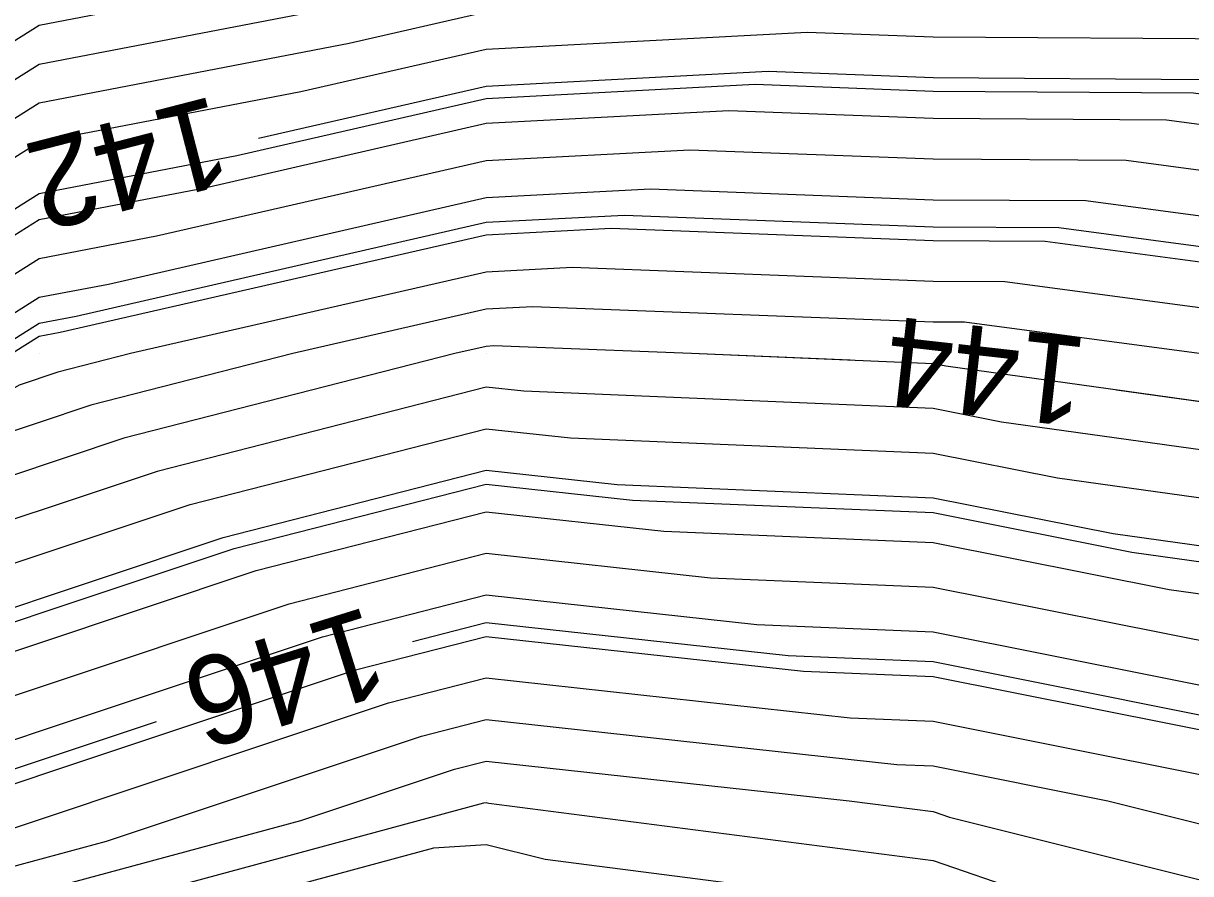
# Model space of a CAD drawing. Extents: x 2354170 to 2357230, y 866100 to 868290.
# Drawn here: x 2355839.63 to 2355865.74, y 867188.38 to 867207.4 of the extents above; entities that cross this region are included whole.
import ezdxf

# ---------------------------------------------------------------- set-up
doc = ezdxf.new("R2010")
doc.units = 0
for name, color, linetype in [('Default', 7, 'Continuous'), ('DTM Contours Major', 7, 'Continuous'), ('DTM Contours Minor', 7, 'Continuous'), ('DTM Contours Minor Text', 7, 'Continuous'), ('Exist DTM QL2 LIDAR Elevation Point', 7, 'Continuous')]:
    doc.layers.add(name, color=color, linetype=linetype)

msp = doc.modelspace()

# ---------------------------------------------------------------- linework, layer by layer
at = {"layer": 'Default'}
for points in [[(2355909.526, 867204.905), (2355900.68, 867205.047), (2355897.33, 867206.125), (2355889.194, 867208.079), (2355885.396, 867209.081), (2355879.442, 867209.2), (2355870.304, 867209.69), (2355869.982, 867209.72), (2355869.723, 867209.754), (2355859.981, 867209.819), (2355859.794, 867209.826), (2355849.981, 867209.307), (2355849.066, 867209.098), (2355839.981, 867207.349), (2355828.826, 867200.331), (2355827.162, 867199.378), (2355823.88, 867196.004), (2355814.357, 867186.685), (2355811.532, 867181.118), (2355802.272, 867164.717), (2355790.89, 867138.782)], [(2355851.992, 867208.583), (2355849.981, 867208.477), (2355847.989, 867208.021), (2355839.981, 867206.48), (2355830.148, 867200.293), (2355827.454, 867198.75), (2355822.141, 867193.289), (2355814.822, 867186.127), (2355812.651, 867181.848), (2355802.809, 867164.416), (2355791.814, 867139.365), (2355790.471, 867136.647)], [(2355907.873, 867202.327), (2355900.559, 867202.444), (2355895.041, 867204.221), (2355889.439, 867205.566), (2355884.133, 867206.966), (2355879.568, 867207.057), (2355872.562, 867207.433), (2355869.982, 867207.671), (2355867.914, 867207.946), (2355859.981, 867207.998), (2355858.041, 867208.072), (2355849.981, 867207.646), (2355846.912, 867206.944), (2355839.981, 867205.61), (2355831.47, 867200.256), (2355827.746, 867198.123), (2355820.403, 867190.575), (2355815.287, 867185.569), (2355813.77, 867182.578), (2355803.347, 867164.116), (2355792.739, 867139.947)], [(2355907.047, 867201.038), (2355900.498, 867201.143), (2355893.896, 867203.269), (2355889.562, 867204.31), (2355883.501, 867205.908), (2355879.631, 867205.986), (2355873.69, 867206.304), (2355869.982, 867206.646), (2355867.01, 867207.042), (2355859.981, 867207.088), (2355857.164, 867207.196), (2355849.981, 867206.816), (2355845.836, 867205.868), (2355839.981, 867204.741), (2355832.792, 867200.218), (2355828.039, 867197.496), (2355818.664, 867187.86), (2355815.753, 867185.01), (2355814.889, 867183.308), (2355803.884, 867163.815), (2355793.663, 867140.529)], [(2355943.257, 867193.173), (2355939.982, 867193.913), (2355935.671, 867194.324), (2355929.982, 867195.661), (2355923.445, 867196.55), (2355919.982, 867197.406), (2355917.979, 867198.01), (2355909.947, 867198.573), (2355906.221, 867199.749), (2355900.438, 867199.841), (2355892.751, 867202.317), (2355889.685, 867203.053), (2355882.87, 867204.851), (2355879.694, 867204.914), (2355874.819, 867205.176), (2355869.982, 867205.621), (2355866.106, 867206.138), (2355859.981, 867206.178), (2355856.287, 867206.319), (2355849.981, 867205.985), (2355844.884, 867204.82)], [(2355905.395, 867198.459), (2355900.378, 867198.54), (2355891.607, 867201.364), (2355889.808, 867201.796), (2355882.239, 867203.793), (2355879.757, 867203.843), (2355875.947, 867204.047), (2355869.982, 867204.597), (2355865.202, 867205.233), (2355859.981, 867205.268), (2355855.41, 867205.442), (2355849.981, 867205.155), (2355843.683, 867203.714), (2355839.981, 867203.002), (2355835.436, 867200.142), (2355828.623, 867196.241), (2355817.168, 867184.466), (2355816.662, 867184.009), (2355816.413, 867183.504), (2355804.958, 867163.214), (2355795.512, 867141.694)], [(2355904.569, 867197.17), (2355900.317, 867197.238), (2355890.462, 867200.412), (2355889.93, 867200.54), (2355881.607, 867202.736), (2355879.819, 867202.771), (2355877.076, 867202.919), (2355869.982, 867203.572), (2355864.298, 867204.329), (2355859.981, 867204.358), (2355854.534, 867204.565), (2355849.981, 867204.325), (2355842.606, 867202.638), (2355839.981, 867202.132), (2355836.758, 867200.105), (2355828.915, 867195.614), (2355818.348, 867184.751), (2355817.097, 867183.619), (2355816.48, 867182.371), (2355805.495, 867162.913), (2355796.437, 867142.276)], [(2355903.743, 867195.881), (2355900.257, 867195.937), (2355891.113, 867198.882), (2355889.982, 867199.203), (2355887.288, 867200.013), (2355880.976, 867201.678), (2355879.882, 867201.7), (2355878.205, 867201.79), (2355869.982, 867202.547), (2355863.393, 867203.425), (2355859.981, 867203.447), (2355853.657, 867203.689), (2355849.981, 867203.494), (2355841.529, 867201.561), (2355839.981, 867201.263), (2355838.08, 867200.067), (2355829.207, 867194.986), (2355819.527, 867185.036), (2355817.532, 867183.23), (2355816.547, 867181.238), (2355806.032, 867162.613), (2355797.361, 867142.858)], [(2355915.688, 867191.153), (2355912.18, 867192.211), (2355909.972, 867192.366), (2355902.917, 867194.592), (2355900.196, 867194.636), (2355893.061, 867196.934), (2355889.982, 867197.809), (2355882.648, 867200.013), (2355880.344, 867200.621), (2355879.945, 867200.628), (2355879.333, 867200.661), (2355869.982, 867201.523), (2355862.489, 867202.521), (2355859.981, 867202.537), (2355852.78, 867202.812), (2355849.981, 867202.664), (2355840.453, 867200.484), (2355839.981, 867200.394), (2355839.402, 867200.029), (2355829.5, 867194.359), (2355822.222, 867186.878)], [(2355902.09, 867193.303), (2355900.136, 867193.334), (2355895.009, 867194.985), (2355889.982, 867196.415), (2355880.83, 867199.165), (2355879.982, 867199.465), (2355875.248, 867200.013), (2355869.982, 867200.498), (2355861.585, 867201.616), (2355859.981, 867201.627), (2355851.904, 867201.935), (2355849.981, 867201.834), (2355842.022, 867200.013), (2355840.397, 867199.597), (2355839.531, 867199.308), (2355829.792, 867193.731), (2355821.887, 867185.606), (2355818.401, 867182.452), (2355816.681, 867178.972), (2355807.106, 867162.012), (2355799.211, 867144.023)], [(2355907.606, 867190.013), (2355901.264, 867192.014), (2355900.076, 867192.033), (2355896.958, 867193.037), (2355889.982, 867195.02), (2355882.823, 867197.171), (2355879.982, 867198.176), (2355870.749, 867199.245), (2355869.982, 867199.447), (2355865.93, 867200.013), (2355860.681, 867200.712), (2355859.981, 867200.717), (2355851.027, 867201.059), (2355849.981, 867201.003), (2355845.652, 867200.013), (2355841.137, 867198.857), (2355838.729, 867198.055), (2355830.084, 867193.104), (2355823.067, 867185.891), (2355818.836, 867182.062), (2355816.748, 867177.839), (2355807.643, 867161.711), (2355800.135, 867144.605)], [(2355931.378, 867180.781), (2355929.982, 867181.254), (2355928.302, 867181.693), (2355919.982, 867184.334), (2355915.987, 867186.018), (2355909.982, 867187.587), (2355902.694, 867190.013), (2355900.438, 867190.725), (2355900.015, 867190.731), (2355898.906, 867191.089), (2355889.982, 867193.626), (2355884.816, 867195.178), (2355879.982, 867196.887), (2355872.207, 867197.788), (2355869.982, 867198.373), (2355860.264, 867199.73), (2355859.981, 867199.786), (2355854.577, 867200.013), (2355850.15, 867200.182), (2355849.981, 867200.173), (2355849.282, 867200.013), (2355841.877, 867198.117), (2355837.928, 867196.801), (2355835.043, 867195.149)], [(2355909.982, 867185.953), (2355901.079, 867188.916), (2355899.982, 867189.319), (2355897.786, 867190.013), (2355889.982, 867192.232), (2355886.81, 867193.185), (2355879.982, 867195.599), (2355873.664, 867196.33), (2355869.982, 867197.299), (2355861.513, 867198.482), (2355859.981, 867198.787), (2355850.823, 867199.171), (2355849.981, 867199.263), (2355842.617, 867197.377), (2355837.127, 867195.548), (2355830.668, 867191.849), (2355825.426, 867186.461), (2355819.705, 867181.284), (2355816.882, 867175.573), (2355808.717, 867161.11), (2355801.984, 867145.769), (2355795.687, 867133.026)], [(2355796.209, 867132.794), (2355802.909, 867146.352), (2355809.254, 867160.809), (2355816.95, 867174.44), (2355820.14, 867180.895), (2355826.606, 867186.746), (2355830.961, 867191.222), (2355836.326, 867194.294), (2355843.356, 867196.638), (2355849.981, 867198.333), (2355851.867, 867198.128), (2355859.981, 867197.788), (2355862.761, 867197.233), (2355869.982, 867196.225), (2355875.121, 867194.873), (2355879.982, 867194.31), (2355888.803, 867191.191), (2355889.982, 867190.837), (2355892.882, 867190.013), (2355899.982, 867187.77), (2355903.529, 867186.465)], [(2355813.257, 867166.648), (2355817.017, 867173.307), (2355820.575, 867180.505), (2355827.786, 867187.031), (2355831.253, 867190.595), (2355835.524, 867193.04), (2355844.096, 867195.898), (2355849.981, 867197.404), (2355852.91, 867197.085), (2355859.981, 867196.788), (2355864.009, 867195.985), (2355869.982, 867195.151), (2355876.579, 867193.416), (2355879.982, 867193.022), (2355888.492, 867190.013), (2355889.569, 867189.6), (2355889.982, 867189.437), (2355890.907, 867189.087), (2355898.127, 867186.806)], [(2355797.254, 867132.331), (2355804.758, 867147.516), (2355810.328, 867160.208), (2355817.084, 867172.174), (2355821.01, 867180.116), (2355828.965, 867187.316), (2355831.545, 867189.967), (2355834.723, 867191.787), (2355844.836, 867195.158), (2355849.981, 867196.475), (2355853.953, 867196.041), (2355859.981, 867195.789), (2355865.258, 867194.736), (2355869.982, 867194.077), (2355878.036, 867191.958), (2355879.982, 867191.733), (2355884.847, 867190.013), (2355888.559, 867188.59), (2355889.982, 867188.028), (2355893.172, 867186.822), (2355899.982, 867184.671), (2355908.43, 867181.565)], [(2355797.776, 867132.1), (2355805.682, 867148.099), (2355810.865, 867159.907), (2355817.151, 867171.041), (2355821.444, 867179.727), (2355830.145, 867187.601), (2355831.837, 867189.34), (2355833.922, 867190.533), (2355845.576, 867194.418), (2355849.981, 867195.546), (2355854.996, 867194.998), (2355859.981, 867194.789), (2355866.506, 867193.488), (2355869.982, 867193.003), (2355879.493, 867190.501), (2355879.982, 867190.444), (2355881.202, 867190.013), (2355887.549, 867187.58), (2355889.982, 867186.618), (2355895.438, 867184.557), (2355899.982, 867183.121), (2355908.437, 867180.013)], [(2355798.299, 867131.868), (2355806.607, 867148.681), (2355811.402, 867159.607), (2355817.218, 867169.908), (2355821.879, 867179.338), (2355831.325, 867187.886), (2355832.129, 867188.712), (2355833.12, 867189.28), (2355846.316, 867193.678), (2355849.981, 867194.617), (2355856.039, 867193.955), (2355859.981, 867193.79), (2355867.755, 867192.24), (2355869.982, 867191.929), (2355877.266, 867190.013), (2355879.982, 867189.084), (2355886.539, 867186.57), (2355889.982, 867185.209), (2355897.703, 867182.292), (2355899.982, 867181.572), (2355904.223, 867180.013)], [(2355802.285, 867138.646), (2355807.531, 867149.263), (2355811.939, 867159.306), (2355817.285, 867168.775), (2355822.314, 867178.948), (2355832.354, 867188.034), (2355832.38, 867188.048), (2355832.418, 867188.084), (2355832.801, 867188.187), (2355847.056, 867192.938), (2355849.981, 867193.687), (2355857.082, 867192.912), (2355859.981, 867192.791), (2355869.003, 867190.991), (2355869.982, 867190.855), (2355872.564, 867190.175)], [(2355799.344, 867131.405), (2355808.456, 867149.845), (2355812.476, 867159.006), (2355817.352, 867167.642), (2355822.749, 867178.559), (2355831.93, 867186.868), (2355832.227, 867187.032), (2355832.671, 867187.44), (2355837.146, 867188.649), (2355847.795, 867192.199), (2355849.981, 867192.758), (2355858.125, 867191.869), (2355859.981, 867191.791), (2355868.898, 867190.013), (2355869.982, 867189.742), (2355870.441, 867189.554), (2355879.982, 867186.289), (2355884.519, 867184.55), (2355889.982, 867182.39), (2355896.275, 867180.013), (2355899.982, 867178.394), (2355902.801, 867177.193)], [(2355799.866, 867131.173), (2355809.381, 867150.428), (2355813.014, 867158.705), (2355817.419, 867166.509), (2355823.183, 867178.17), (2355831.506, 867185.701), (2355832.073, 867186.015), (2355832.924, 867186.797), (2355841.49, 867189.11), (2355848.535, 867191.459), (2355849.981, 867191.829), (2355859.168, 867190.826), (2355859.981, 867190.792), (2355863.887, 867190.013), (2355869.982, 867188.491), (2355872.564, 867187.43), (2355879.982, 867184.892), (2355883.509, 867183.54), (2355889.982, 867180.981), (2355892.545, 867180.013), (2355899.982, 867176.765), (2355905.638, 867174.356)], [(2355808.42, 867147.195), (2355810.305, 867151.01), (2355813.551, 867158.404), (2355817.487, 867165.376), (2355823.618, 867177.781), (2355831.081, 867184.534), (2355831.92, 867184.998), (2355833.178, 867186.154), (2355845.835, 867189.572), (2355849.275, 867190.719), (2355849.981, 867190.9), (2355858.104, 867190.013), (2355859.981, 867189.771), (2355860.349, 867189.645), (2355869.982, 867187.24), (2355874.688, 867185.306), (2355879.982, 867183.495), (2355882.499, 867182.53), (2355884.237, 867181.843)], [(2355799.312, 867127.421), (2355800.911, 867130.71), (2355811.23, 867151.592), (2355814.088, 867158.104), (2355817.554, 867164.243), (2355824.053, 867177.391), (2355830.657, 867183.367), (2355831.767, 867183.982), (2355833.431, 867185.51), (2355849.93, 867189.967), (2355849.981, 867189.97), (2355850.039, 867189.955), (2355859.981, 867188.674), (2355862.017, 867187.977), (2355869.982, 867185.989), (2355876.812, 867183.182), (2355879.982, 867182.098), (2355881.489, 867181.52), (2355885.302, 867180.013), (2355889.982, 867178.135), (2355893.779, 867176.216), (2355899.982, 867173.506), (2355908.188, 867170.013)], [(2355904.361, 867170.013), (2355899.982, 867171.877), (2355896.671, 867173.323), (2355889.982, 867176.704), (2355881.737, 867180.013), (2355880.479, 867180.51), (2355879.982, 867180.701), (2355878.936, 867181.058), (2355869.982, 867184.737), (2355863.685, 867186.31), (2355859.981, 867187.577), (2355851.298, 867188.696), (2355849.981, 867189.028), (2355848.804, 867188.951), (2355833.684, 867184.867), (2355831.613, 867182.965), (2355830.232, 867182.201), (2355824.488, 867177.002), (2355817.621, 867163.11), (2355814.625, 867157.803), (2355812.154, 867152.174), (2355801.433, 867130.479), (2355800.065, 867127.664)]]:
    msp.add_lwpolyline(points, dxfattribs=at)
at = {"layer": 'DTM Contours Major'}
msp.add_lwpolyline([(2355816.777, 867172.466), (2355817.039, 867172.929), (2355820.72, 867180.376), (2355828.179, 867187.126), (2355831.35, 867190.385), (2355835.257, 867192.623), (2355844.343, 867195.651), (2355849.981, 867197.095), (2355853.257, 867196.737), (2355859.981, 867196.455), (2355864.426, 867195.569), (2355869.982, 867194.793), (2355877.065, 867192.93), (2355879.982, 867192.592), (2355887.277, 867190.013), (2355889.232, 867189.263), (2355889.982, 867188.967), (2355891.662, 867188.332), (2355899.982, 867185.704), (2355904.738, 867183.955)], dxfattribs=at)
at = {"layer": 'DTM Contours Minor'}
for points in [[(2355911.313, 867203.131), (2355909.928, 867203.228), (2355908.7, 867203.616), (2355900.619, 867203.745), (2355896.186, 867205.173), (2355889.317, 867206.823), (2355884.764, 867208.024), (2355879.505, 867208.129), (2355871.433, 867208.562), (2355869.982, 867208.695), (2355868.819, 867208.85), (2355859.981, 867208.908), (2355858.917, 867208.949), (2355849.981, 867208.477), (2355847.989, 867208.021), (2355839.981, 867206.48), (2355830.148, 867200.293), (2355827.454, 867198.75), (2355822.141, 867193.289), (2355814.822, 867186.127), (2355812.651, 867181.848), (2355802.809, 867164.416), (2355791.814, 867139.365)], [(2355905.946, 867199.319), (2355900.418, 867199.407), (2355892.37, 867201.999), (2355889.726, 867202.634), (2355882.66, 867204.498), (2355879.715, 867204.557), (2355875.195, 867204.8), (2355869.982, 867205.28), (2355865.805, 867205.836), (2355859.981, 867205.874), (2355855.995, 867206.027), (2355849.981, 867205.709), (2355844.4, 867204.432), (2355839.981, 867203.582), (2355834.555, 867200.168), (2355828.428, 867196.659), (2355816.381, 867184.276), (2355816.372, 867184.268), (2355816.368, 867184.259), (2355804.6, 867163.414), (2355795.422, 867142.505)], [(2355903.192, 867195.022), (2355900.217, 867195.069), (2355892.412, 867197.583), (2355889.982, 867198.274), (2355884.194, 867200.013), (2355880.555, 867200.973), (2355879.924, 867200.986), (2355878.957, 867201.038), (2355869.982, 867201.864), (2355862.791, 867202.822), (2355859.981, 867202.841), (2355853.073, 867203.104), (2355849.981, 867202.941), (2355840.811, 867200.843), (2355839.981, 867200.683), (2355838.962, 867200.042), (2355829.402, 867194.568), (2355820.314, 867185.226), (2355817.821, 867182.971), (2355816.592, 867180.483), (2355806.39, 867162.412), (2355797.978, 867143.246)], [(2355858.127, 867199.864), (2355854.577, 867200.013), (2355850.15, 867200.182), (2355849.981, 867200.173), (2355849.282, 867200.013), (2355841.877, 867198.117), (2355837.928, 867196.801), (2355830.376, 867192.477), (2355824.246, 867186.176), (2355819.271, 867181.673), (2355816.815, 867176.706), (2355808.18, 867161.41), (2355801.06, 867145.187), (2355795.164, 867133.257)], [(2355959.983, 867171.724), (2355953.831, 867173.861), (2355949.982, 867174.49), (2355945.988, 867176.018), (2355939.982, 867177.795), (2355933.648, 867180.013), (2355929.982, 867181.254), (2355928.302, 867181.693), (2355919.982, 867184.334), (2355915.987, 867186.018), (2355909.982, 867187.587), (2355902.694, 867190.013), (2355900.438, 867190.725), (2355900.015, 867190.731), (2355898.906, 867191.089), (2355889.982, 867193.626), (2355884.816, 867195.178), (2355879.982, 867196.887), (2355872.207, 867197.788), (2355869.982, 867198.373), (2355864.083, 867199.197)], [(2355848.33, 867193.575), (2355849.981, 867193.997), (2355856.734, 867193.26), (2355859.981, 867193.124), (2355868.587, 867191.407), (2355869.982, 867191.213), (2355874.543, 867190.013), (2355879.982, 867188.152), (2355885.866, 867185.897), (2355889.982, 867184.27), (2355899.213, 867180.782), (2355899.982, 867180.539), (2355901.413, 867180.013), (2355909.982, 867176.565)], [(2355798.647, 867131.714), (2355807.223, 867149.069), (2355811.76, 867159.406), (2355817.263, 867169.153), (2355822.169, 867179.078), (2355832.111, 867188.076), (2355832.324, 867188.294), (2355832.586, 867188.444), (2355842.607, 867191.784)], [(2355800.446, 867131.058), (2355810.305, 867151.01), (2355813.551, 867158.404), (2355817.487, 867165.376), (2355823.618, 867177.781), (2355831.081, 867184.534), (2355831.92, 867184.998), (2355833.178, 867186.154), (2355845.835, 867189.572), (2355849.275, 867190.719), (2355849.981, 867190.9), (2355858.104, 867190.013), (2355859.981, 867189.771), (2355860.349, 867189.645), (2355869.982, 867187.24), (2355874.688, 867185.306), (2355879.982, 867183.495), (2355882.499, 867182.53), (2355888.867, 867180.013), (2355889.982, 867179.565), (2355890.886, 867179.108), (2355899.982, 867175.135), (2355908.475, 867171.519)]]:
    msp.add_lwpolyline(points, dxfattribs=at)
at = {"layer": 'Exist DTM QL2 LIDAR Elevation Point'}
for p, q in [((2355839.981, 867200.013), (2355839.981, 867200.013)), ((2355849.981, 867200.013), (2355849.981, 867200.013)), ((2355859.981, 867200.013), (2355859.981, 867200.013)), ((2355849.981, 867190.013), (2355849.981, 867190.013)), ((2355859.981, 867190.013), (2355859.981, 867190.013))]:
    msp.add_line(p, q, dxfattribs=at)

# ---------------------------------------------------------------- texts
at = {"layer": 'Default'}
msp.add_text('142', height=2, rotation=194.4597, dxfattribs=at).set_placement((2355843.893, 867205.785))
at = {"layer": 'DTM Contours Minor Text'}
for s, rotation, p in [('144', 173.6067, (2355863.484, 867200.352)), ('146', 197.3681, (2355847.326, 867194.367))]:
    msp.add_text(s, height=2, rotation=rotation, dxfattribs=at).set_placement(p)

doc.saveas('drawing.dxf')
